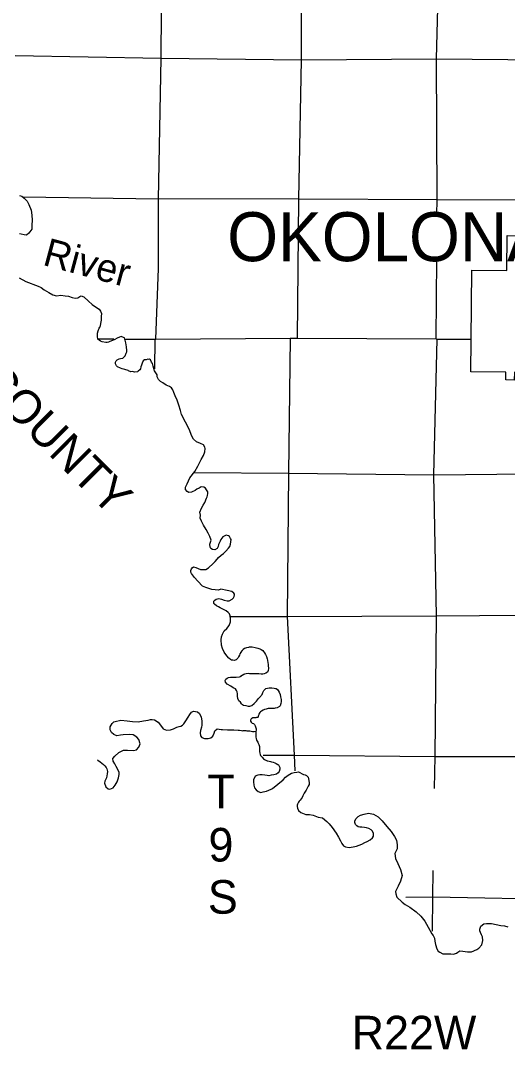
# Model space of a CAD drawing. Extents: x 369523 to 838377, y 495025 to 936819.
# Drawn here: x 484437 to 502826, y 703963 to 742775 of the extents above; entities that cross this region are included whole.
import ezdxf

# ---------------------------------------------------------------- set-up
doc = ezdxf.new("R2010")
doc.units = 0
for name, color, linetype in [('21', 7, 'Continuous'), ('DSN_DRFT_Common-Annotations', 7, 'Continuous'), ('Level 10', 7, 'Continuous'), ('Level 15', 7, 'Continuous'), ('Level 2', 7, 'Continuous'), ('Level 22', 7, 'Continuous'), ('Level 6', 7, 'Continuous')]:
    doc.layers.add(name, color=color, linetype=linetype)

msp = doc.modelspace()

# ---------------------------------------------------------------- linework, layer by layer
at = {"layer": '21'}
msp.add_line((491818, 711684), (491818, 711684), dxfattribs=at)
at = {"layer": 'Level 15'}
for points in [[(487351, 730769), (487960, 730769)], [(488368, 730762), (489514, 730760), (489546, 730760)], [(489546, 730760), (494617, 730789), (494903, 730798), (500133, 730770), (500169, 730762), (501448, 730752)]]:
    msp.add_lwpolyline(points, dxfattribs=at)
at = {"layer": 'Level 2'}
for points in [[(506107, 734646), (506079, 730678), (506048, 729503), (505378, 729501), (503090, 729514), (503085, 729214), (502759, 729216), (502763, 729516), (501441, 729524), (501461, 730723)], [(501461, 730723), (501482, 733354), (502801, 733347), (502811, 734666), (505449, 734657), (506107, 734646)]]:
    msp.add_lwpolyline(points, dxfattribs=at)
at = {"layer": 'Level 22'}
for points in [[(494903, 730798), (494942, 736041), (495042, 741299), (495057, 746589), (495117, 751897), (495116, 757239), (495142, 758802)], [(500165, 735463), (500169, 736012), (500149, 741337), (500286, 746625), (500348, 751947), (500392, 757219), (500405, 758837)], [(489652, 733419), (489644, 736035), (489743, 741352), (489788, 746674), (489806, 751923), (489838, 756886)], [(484233, 741451), (489743, 741352)], [(489743, 741352), (495042, 741299), (500149, 741337), (505534, 741280), (510763, 741170), (516096, 741115)], [(484553, 736129), (489640, 736053)], [(507686, 735948), (505468, 736004), (500169, 736012), (494942, 736041), (489640, 736053)], [(500133, 730770), (500154, 733791)], [(489546, 730760), (489652, 733419)], [(489514, 730760), (489499, 729633)], [(494617, 730789), (494557, 725702), (494508, 720292), (494777, 715068), (494796, 714472)], [(500072, 713809), (500091, 715016), (500148, 720318), (500040, 725639), (500169, 730762)], [(490998, 725725), (494557, 725702), (500040, 725639), (503625, 725678)], [(492362, 720300), (494508, 720292), (500148, 720318), (505020, 720359)], [(493597, 715066), (494777, 715068), (500091, 715016), (505275, 715010), (510671, 714922), (513845, 714953)], [(499995, 708421), (500006, 709701), (500023, 710713)], [(515860, 709689), (510600, 709538), (505238, 709605), (500006, 709701), (498992, 709691)]]:
    msp.add_lwpolyline(points, dxfattribs=at)
at = {"layer": 'Level 6'}
for points in [[(484391, 736176), (484483, 736145), (484570, 736080), (484683, 735963), (484753, 735840), (484843, 735619), (484861, 735435), (484878, 735248), (484866, 735058), (484862, 734902), (484746, 734756), (484659, 734679), (484577, 734690), (484466, 734715), (484392, 734732)], [(484380, 733068), (484633, 732936), (485097, 732760), (485213, 732705), (485330, 732612), (485499, 732518), (485654, 732432), (485800, 732390), (485960, 732422), (486124, 732394), (486254, 732377), (486386, 732327), (486496, 732308), (486606, 732320), (486678, 732360), (486727, 732385), (486827, 732354), (487001, 732190), (487141, 732058), (487308, 731952)], [(487308, 731952), (487402, 731883), (487451, 731807), (487496, 731719), (487481, 731609), (487485, 731469)], [(487485, 731469), (487427, 731207)], [(488425, 730540), (488414, 730620), (488387, 730716), (488377, 730762), (488357, 730801), (488320, 730823), (488242, 730856), (488174, 730834), (488085, 730789), (488001, 730746), (487909, 730708), (487812, 730663), (487758, 730637), (487710, 730626), (487658, 730628), (487516, 730658), (487459, 730686), (487403, 730715), (487353, 730755), (487342, 730860), (487343, 730980), (487372, 731072), (487403, 731166), (487427, 731207)], [(491585, 723315), (491528, 723442), (491444, 723581), (491351, 723744), (491270, 723889), (491225, 724010), (491228, 724122), (491213, 724236), (491270, 724382), (491333, 724490), (491400, 724601), (491464, 724763), (491488, 724813), (491502, 724861), (491511, 724937), (491504, 724993), (491466, 725075), (491417, 725134), (491361, 725169), (491259, 725183), (491185, 725134), (491100, 725093), (491026, 725045), (490920, 724992), (490894, 724988), (490795, 724977), (490726, 725014), (490664, 725082), (490661, 725173), (490730, 725302), (490830, 725526), (491020, 725765), (491134, 725966), (491254, 726215), (491341, 726373), (491403, 726506), (491412, 726637), (491402, 726685), (491351, 726769), (491233, 726817), (491080, 726886), (490969, 726987), (490888, 727122), (490814, 727337), (490515, 727917), (490480, 728061), (490414, 728264), (490355, 728455), (490281, 728622), (490232, 728747), (490191, 728851), (490143, 728920), (490062, 728970), (489940, 729026), (489809, 729105), (489717, 729158), (489642, 729229), (489597, 729333), (489601, 729405), (489493, 729562), (489448, 729733), (489423, 729834), (489388, 729888), (489350, 729972), (489307, 729997), (489265, 729989), (489239, 729997), (489182, 729982), (489124, 729976), (489070, 729943), (489031, 729851), (489007, 729773), (488986, 729713), (488966, 729639), (488937, 729603), (488877, 729546), (488851, 729530), (488746, 729509), (488667, 729532), (488605, 729528), (488519, 729563), (488505, 729569), (488381, 729606), (488279, 729633), (488208, 729658), (488104, 729709), (488057, 729753), (488025, 729828), (488018, 729886), (488042, 729938), (488084, 729975), (488167, 730017), (488213, 730024), (488295, 730042), (488386, 730129), (488431, 730223), (488447, 730281), (488454, 730363), (488440, 730425), (488433, 730469), (488425, 730540)], [(492762, 718935), (492723, 718888), (492709, 718840), (492672, 718770), (492644, 718728), (492620, 718696), (492575, 718663), (492509, 718633), (492455, 718648), (492399, 718652), (492361, 718678), (492342, 718699), (492304, 718727), (492229, 718810), (492132, 718943), (492067, 719088), (492022, 719218), (492018, 719419), (492031, 719523), (492058, 719629), (492125, 719748), (492229, 719838), (492316, 719949), (492364, 720087), (492371, 720207), (492360, 720325), (492332, 720390), (492277, 720442), (492205, 720509), (492108, 720564), (491980, 720621), (491910, 720654), (491843, 720693), (491767, 720757), (491742, 720788), (491738, 720840), (491742, 720872), (491779, 720915), (491827, 720943), (491927, 720974), (492021, 720953), (492131, 720914), (492236, 720883), (492310, 720887), (492431, 720944), (492481, 720997), (492502, 721049), (492522, 721107), (492513, 721139), (492495, 721174), (492411, 721239), (492246, 721272), (492004, 721322), (491912, 721287), (491666, 721313), (491435, 721387), (491313, 721444), (491133, 721628), (491006, 721768), (490893, 721917), (490868, 721969), (490864, 722035), (490891, 722095), (490919, 722125), (490969, 722163), (491059, 722144), (491143, 722111), (491237, 722068), (491429, 722069), (491535, 722134), (491706, 722297), (491785, 722364), (491862, 722463), (491916, 722519), (492019, 722606), (492100, 722674), (492190, 722759), (492289, 722870), (492340, 722938), (492365, 723024), (492373, 723114), (492392, 723194), (492365, 723236), (492337, 723283), (492325, 723307), (492285, 723337), (492206, 723360), (492149, 723338), (492083, 723295), (492004, 723205), (491972, 723132), (491919, 723008), (491896, 722938), (491857, 722862), (491769, 722803), (491681, 722822), (491621, 722860), (491600, 722907), (491591, 723021), (491638, 723169), (491585, 723315)], [(492762, 718935), (492820, 719015), (492845, 719063), (492895, 719097), (492947, 719110), (492979, 719124), (493055, 719143), (493079, 719147), (493139, 719151), (493179, 719148), (493303, 719121), (493403, 719098), (493439, 719088), (493477, 719075), (493519, 719055), (493588, 719006), (493618, 718970), (493650, 718928), (493689, 718865), (493722, 718791), (493754, 718700), (493767, 718642), (493778, 718546), (493786, 718490), (493791, 718450), (493798, 718337), (493800, 718331), (493790, 718257), (493765, 718199), (493699, 718152), (493637, 718126), (493593, 718121), (493523, 718123), (493435, 718126), (493361, 718127), (493275, 718130), (493225, 718134), (493181, 718136), (493087, 718135), (493029, 718142), (492955, 718128), (492897, 718113), (492870, 718101), (492748, 718030)], [(492783, 716998), (492742, 717066), (492682, 717117), (492641, 717203), (492635, 717288), (492630, 717378), (492617, 717454), (492595, 717508), (492554, 717563), (492466, 717608), (492379, 717661), (492237, 717742), (492176, 717819), (492169, 717885), (492193, 717925), (492243, 717972), (492294, 717994), (492362, 718003), (492480, 718006), (492550, 718004), (492584, 718003), (492704, 718018), (492748, 718030), (492770, 718038)], [(492783, 716998), (492857, 716953), (492940, 716936), (493028, 716918), (493098, 716917), (493174, 716938), (493265, 717012), (493299, 717051), (493352, 717103), (493392, 717151), (493429, 717197), (493465, 717240), (493510, 717292), (493528, 717316), (493558, 717356), (493572, 717394), (493583, 717422), (493601, 717458), (493627, 717505), (493650, 717533), (493696, 717577), (493758, 717592), (493830, 717598), (493930, 717601), (494014, 717590), (494070, 717584), (494096, 717579), (494138, 717537), (494167, 717497), (494199, 717436), (494240, 717354), (494261, 717269), (494276, 717163), (494280, 717091), (494263, 717015), (494238, 716929), (494220, 716897), (494126, 716852), (494056, 716840), (494012, 716827), (493904, 716828), (493834, 716828), (493792, 716825), (493749, 716811), (493713, 716803), (493649, 716792), (493597, 716764), (493531, 716719), (493500, 716697), (493472, 716669), (493444, 716639), (493434, 716598), (493431, 716583), (493413, 716536), (493409, 716522), (493407, 716504), (493405, 716498), (493385, 716486), (493371, 716482), (493349, 716480), (493329, 716476), (493300, 716472), (493269, 716477), (493214, 716471), (493174, 716450), (493146, 716428), (493126, 716380), (493127, 716352), (493147, 716307), (493189, 716269), (493235, 716255), (493270, 716220), (493304, 716164), (493314, 716132), (493335, 716051), (493335, 716047), (493332, 716005), (493324, 715955)], [(487337, 714892), (487357, 714880), (487444, 714815), (487565, 714715), (487625, 714665), (487666, 714600), (487690, 714554), (487715, 714452), (487704, 714354), (487677, 714212), (487624, 714084), (487603, 714006), (487658, 713867), (487740, 713792), (487811, 713782), (487930, 713837), (488009, 713930), (488090, 714054), (488141, 714210), (488160, 714340), (488159, 714414), (488112, 714522), (488053, 714633), (487994, 714738), (487937, 714836), (487927, 714939), (487992, 715028), (488147, 715161), (488322, 715256), (488472, 715258), (488700, 715240), (488816, 715259), (488903, 715367), (488958, 715495), (488907, 715651), (488830, 715748), (488685, 715834), (488557, 715837), (488313, 715825), (488207, 715820), (488073, 715797), (487965, 715844), (487878, 715923), (487823, 716023), (487820, 716130), (487891, 716259), (487959, 716317), (488011, 716338), (488222, 716387), (488468, 716360), (488667, 716335), (488879, 716319), (489076, 716353), (489252, 716388), (489346, 716405), (489406, 716412), (489500, 716397), (489637, 716304), (489720, 716201), (489827, 716060), (489951, 716011), (490103, 716014), (490217, 716057), (490337, 716118), (490430, 716143), (490490, 716154), (490558, 716194), (490609, 716250), (490683, 716353), (490765, 716497), (490828, 716600), (490894, 716686), (490971, 716729), (491122, 716702), (491200, 716639), (491259, 716500), (491285, 716354), (491283, 716290)], [(491283, 716290), (491282, 716190), (491269, 716120), (491230, 715992), (491216, 715902), (491231, 715791), (491284, 715731), (491388, 715698), (491518, 715691), (491626, 715722), (491705, 715777), (491754, 715897), (491772, 715977), (491861, 716056), (492019, 716035), (492067, 716032), (492253, 716021), (492437, 716015), (492493, 716013), (492659, 716011), (492709, 716007), (492778, 715990), (492826, 715980)], [(493324, 715955), (493260, 715946), (493198, 715946), (493150, 715955), (493100, 715963), (493038, 715970), (492996, 715970), (492954, 715987), (492826, 715980)], [(493324, 715955), (493329, 715873), (493317, 715803), (493320, 715745), (493332, 715689), (493351, 715629), (493377, 715586), (493395, 715558), (493416, 715512), (493438, 715465), (493459, 715395), (493463, 715355), (493458, 715297), (493460, 715239), (493466, 715197), (493471, 715137), (493481, 715094), (493496, 715052), (493560, 714986), (493617, 714927), (493653, 714899), (493705, 714876), (493757, 714854), (493781, 714845), (493872, 714829), (493920, 714812), (493978, 714796), (494046, 714775), (494090, 714753), (494151, 714714), (494175, 714700), (494209, 714647), (494230, 714593), (494230, 714537), (494201, 714453), (494167, 714401), (494100, 714350), (493998, 714323), (493902, 714309), (493820, 714288), (493750, 714293), (493666, 714315), (493568, 714326), (493478, 714319), (493402, 714306), (493300, 714267), (493240, 714135), (493234, 714059), (493249, 713928), (493258, 713884), (493270, 713826), (493331, 713751), (493405, 713691), (493510, 713660), (493601, 713679), (493731, 713706), (493811, 713741), (493901, 713783), (493952, 713810)], [(493952, 713810), (494350, 714132), (494445, 714238), (494541, 714312), (494669, 714383), (494775, 714413), (494877, 714425), (494933, 714439), (495123, 714328), (495183, 714326), (495239, 714300), (495247, 714290), (495299, 714238), (495317, 714172), (495329, 714110), (495335, 714020), (495342, 713958), (495296, 713892), (495264, 713816), (495222, 713740), (495143, 713625), (495097, 713535), (495067, 713465), (495035, 713413), (494994, 713361), (494966, 713327), (494938, 713285), (494900, 713217), (494888, 713180), (494888, 713130), (494893, 713070), (494933, 712972), (495025, 712905), (495209, 712829), (495353, 712831), (495489, 712806), (495683, 712722), (495845, 712701), (496009, 712567), (496097, 712475), (496210, 712337), (496352, 712126), (496449, 711976), (496521, 711834), (496571, 711734), (496637, 711648), (496708, 711600), (496852, 711574), (497005, 711611), (497119, 711633), (497321, 711712), (497435, 711768), (497530, 711810), (497640, 711875), (497732, 711945), (497770, 712005), (497769, 712105), (497731, 712191), (497681, 712249), (497597, 712293), (497501, 712325), (497429, 712339), (497327, 712344), (497247, 712346), (497191, 712358), (497137, 712394), (497089, 712450), (497063, 712520), (497066, 712592), (497112, 712670), (497190, 712750), (497278, 712804), (497415, 712839), (497577, 712875), (497767, 712836), (497941, 712738), (498094, 712588), (498268, 712375), (498429, 712179), (498563, 712001), (498641, 711853), (498662, 711685), (498664, 711533), (498567, 711355), (498597, 711161), (498684, 710981), (498783, 710749), (498849, 710525), (498788, 710315), (498696, 710116), (498635, 709996), (498595, 709916), (498605, 709828), (498652, 709708), (498846, 709514), (498966, 709427), (499134, 709329), (499383, 709153), (499557, 708992), (499710, 708800), (499836, 708578)], [(499836, 708578), (499967, 708328), (500019, 708256), (500071, 708161), (500087, 708041), (500112, 707918), (500158, 707754), (500210, 707675), (500277, 707629), (500385, 707573), (500578, 707569), (500692, 707564), (500784, 707556), (500906, 707598), (500948, 707638), (501034, 707687), (501138, 707675), (501316, 707645), (501468, 707642), (501667, 707730), (501749, 707781), (501865, 707905), (501900, 708073), (501878, 708211), (501844, 708281), (501809, 708371), (501789, 708441), (501785, 708501), (501825, 708609), (501932, 708702), (502040, 708716), (502228, 708717), (502572, 708633), (502714, 708626), (502842, 708590)]]:
    msp.add_lwpolyline(points, dxfattribs=at)

# ---------------------------------------------------------------- texts
at = {"layer": '21'}
msp.add_text('COUNTY', height=1267.2, rotation=315, dxfattribs=at).set_placement((482795, 729088))
for s, height, p in [('T', 1267, (491495, 713062)), ('9', 1267, (491534, 711051)), ('S', 1267, (491511, 709083)), ('R22W', 1267.2, (496942, 703963))]:
    msp.add_text(s, height=height, dxfattribs=at).set_placement(p)
at = {"layer": 'DSN_DRFT_Common-Annotations'}
msp.add_text('OKOLONA', height=1848, dxfattribs=at).set_placement((492242, 733698))
at = {"layer": 'Level 10'}
msp.add_text('River', height=1056, rotation=345, dxfattribs=at).set_placement((485234, 733565))

doc.saveas('drawing.dxf')
